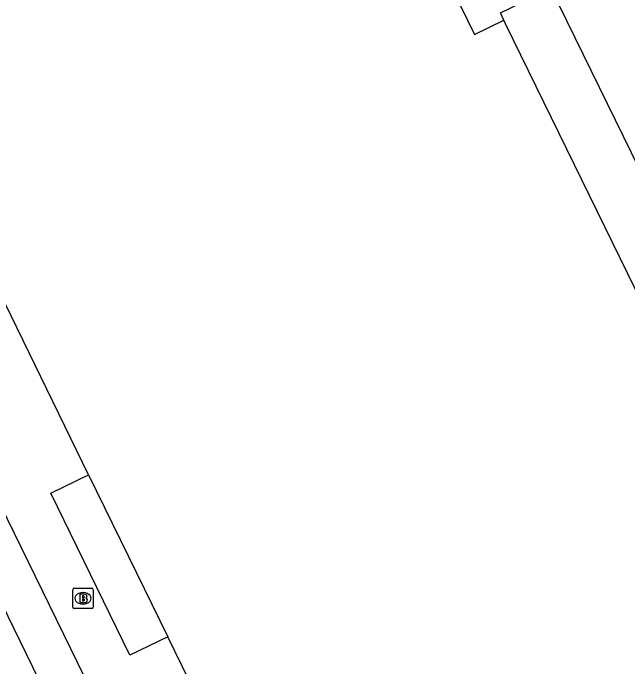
# Model space of a CAD drawing. Extents: x 160457 to 162082, y 388340 to 389736.
# Drawn here: x 161002.74 to 161032.93, y 388812.73 to 388844.82 of the extents above; entities that cross this region are included whole.
import ezdxf

# ---------------------------------------------------------------- set-up
doc = ezdxf.new("R2010")
doc.units = 0
for name, color, linetype in [('IMGEO_Brandkraan', 7, 'Continuous'), ('IMGEO_Fietspad_gesloten', 7, 'Continuous'), ('IMGEO_Pand', 7, 'Continuous'), ('IMGEO_Voetpad_open', 7, 'Continuous')]:
    doc.layers.add(name, color=color, linetype=linetype)

msp = doc.modelspace()

# ---------------------------------------------------------------- linework, layer by layer
at = {"layer": 'IMGEO_Brandkraan'}
for p, q in [((161005.672, 388815.665), (161005.672, 388816.517)), ((161005.747, 388816.591), (161006.599, 388816.591)), ((161006.16, 388816.371), (161006.185, 388816.371)), ((161006.673, 388816.517), (161006.673, 388815.665)), ((161006.183, 388815.811), (161006.158, 388815.811)), ((161006.599, 388815.591), (161005.747, 388815.591))]:
    msp.add_line(p, q, dxfattribs=at)
for points in [[(161005.672, 388815.665), (161005.672, 388816.517)], [(161005.747, 388816.591), (161006.599, 388816.591)], [(161006.673, 388816.517), (161006.673, 388815.665)], [(161006.02, 388816.291), (161006.02, 388815.891), (161006.233, 388815.891)], [(161006.251, 388816.291), (161006.02, 388816.291)], [(161006.199, 388816.21), (161006.145, 388816.21), (161006.145, 388816.134)], [(161006.145, 388816.134), (161006.198, 388816.134)], [(161006.207, 388816.058), (161006.145, 388816.058), (161006.145, 388815.977)], [(161006.145, 388815.977), (161006.207, 388815.977)], [(161006.599, 388815.591), (161005.747, 388815.591)]]:
    msp.add_lwpolyline(points, dxfattribs=at)
for centre, radius, start, end in [((161005.749, 388816.515), 0.0765, 91.552, 178.448), ((161005.749, 388816.515), 0.0765, 91.552, 178.448), ((161006.597, 388816.515), 0.0765, 1.552, 88.448), ((161006.597, 388816.515), 0.0765, 1.552, 88.448), ((161006.2, 388816.172), 0.0379, 267.8285, 90.9355), ((161006.208, 388816.017), 0.0404, 269.8759, 90.5077), ((161006.255, 388816.146), 0.145, 59.4692, 91.5367), ((161006.28, 388816.193), 0.0922, 285.5137, 58.1501), ((161006.285, 388816.001), 0.105, 301.3115, 78.989), ((161006.239, 388816.142), 0.251, 268.6676, 293.5347), ((161005.749, 388815.667), 0.0765, 181.552, 268.448), ((161005.749, 388815.667), 0.0765, 181.552, 268.448), ((161006.597, 388815.667), 0.0765, 271.552, 358.448), ((161006.597, 388815.667), 0.0765, 271.552, 358.448)]:
    msp.add_arc(centre, radius, start, end, dxfattribs=at)
for centre, major_axis, ratio, start_param, end_param in [((161006.159, 388816.091), (-0.387, 0.002), 0.722429, 4.712389, 7.853982), ((161006.184, 388816.091), (-0.39, 0.002), 0.717154, 1.570796, 4.712389)]:
    msp.add_ellipse(centre, major_axis=major_axis, ratio=ratio, start_param=start_param, end_param=end_param, dxfattribs=at)
at = {"layer": 'IMGEO_Fietspad_gesloten'}
for points in [[(160994.813, 388835.553), (161000, 388824.949), (161016.943, 388790.314), (161018.227, 388787.693), (161021.087, 388781.853), (161021.707, 388780.587)], [(160992.974, 388834.647), (161000, 388820.255), (161015.023, 388789.483)]]:
    msp.add_lwpolyline(points, dxfattribs=at)
at = {"layer": 'IMGEO_Pand'}
for points in [[(161024.71, 388845.165), (161025.4, 388843.757), (161026.833, 388844.465)], [(161035.073, 388823.978), (161033.464, 388827.274), (161034.896, 388827.986), (161034.808, 388828.171), (161026.923, 388844.28), (161026.833, 388844.465)], [(161006.449, 388822.157), (161000, 388835.333), (160998.917, 388837.546)], [(161006.449, 388822.157), (161010.338, 388814.21)], [(161016.822, 388800.96), (161014.564, 388805.567), (161010.338, 388814.21)]]:
    msp.add_lwpolyline(points, dxfattribs=at)
at = {"layer": 'IMGEO_Voetpad_open'}
for points in [[(161026.833, 388844.465), (161026.674, 388844.824), (161029.15, 388846.035), (161037.828, 388828.327), (161041.106, 388829.921), (161042.285, 388827.496), (161035.073, 388823.978)], [(161010.338, 388814.21), (161008.468, 388813.304), (161004.588, 388821.247), (161006.449, 388822.157)]]:
    msp.add_lwpolyline(points, dxfattribs=at)

doc.saveas('drawing.dxf')
